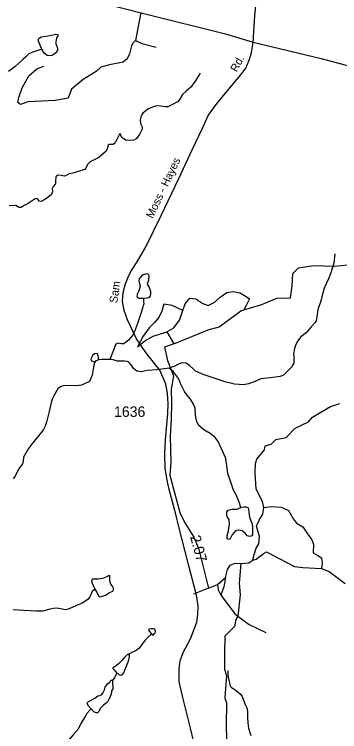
# Model space of a CAD drawing. Extents: x 2056842 to 2160602, y 826753 to 1016856.
# Drawn here: x 2101264 to 2105129, y 872332 to 880850 of the extents above; entities that cross this region are included whole.
import ezdxf

# ---------------------------------------------------------------- set-up
doc = ezdxf.new("R2010")
doc.units = 0
for name, color, linetype in [('Exist Hydrographic Misc Water Feature', 7, 'Continuous'), ('Exist Road Non-System Type 51', 7, 'Continuous'), ('Exist Road Secondary Mileage Hundredths English Label', 7, 'Continuous'), ('Exist Road Secondary Type 51 Attributed', 7, 'Continuous'), ('Exist Road Secondary Type 51 Label', 7, 'Continuous'), ('Exist Road Secondary Type 51 Number Label', 7, 'Continuous')]:
    doc.layers.add(name, color=color, linetype=linetype)

msp = doc.modelspace()

# ---------------------------------------------------------------- linework, layer by layer
at = {"layer": 'Exist Hydrographic Misc Water Feature'}
for points in [[(2101589.2, 880437.9), (2101555.1, 880520.6), (2101547.8, 880548.6), (2101555.1, 880564.4), (2101580.7, 880581.4), (2101690.1, 880597.3), (2101756.9, 880614.3), (2101778.8, 880611.8), (2101784.9, 880600.9), (2101780, 880591.2), (2101765.4, 880569.3), (2101756.9, 880524.3), (2101755.7, 880501.2), (2101765.4, 880478.1), (2101775.1, 880447.7), (2101775.1, 880423.3), (2101756.9, 880391.7), (2101714.4, 880360.1), (2101686.4, 880355.2), (2101654.8, 880361.3), (2101619.6, 880389.3), (2101589.2, 880437.9)], [(2101589.2, 880437.9), (2101482.2, 880401.5), (2101437.2, 880380.8), (2101397.5, 880340.9), (2101363.9, 880312.7), (2101315.7, 880268.5), (2101267.9, 880224.6), (2101196, 880172.2)], [(2103471.9, 880150.8), (2103413.6, 880054.7), (2103360.1, 879984.2), (2103306.6, 879939.2), (2103260.4, 879896.6), (2103233.7, 879850.4), (2103211.8, 879816.4), (2103143.7, 879779.9), (2103086.6, 879753.1), (2103058.6, 879751.9), (2103002.7, 879760.4), (2102956.8, 879761.9), (2102914.3, 879752.2), (2102848.6, 879725.4), (2102789.1, 879674.3), (2102769.6, 879645.1), (2102758.7, 879598.9), (2102763.5, 879552.7), (2102781.8, 879513.8), (2102780.6, 879485.8), (2102750.2, 879423.8), (2102710.1, 879370.9), (2102682.1, 879356.3), (2102628.6, 879352.7), (2102582.4, 879356.3), (2102538, 879392.8), (2102522.2, 879432.9), (2102511.2, 879426.8), (2102460.2, 879322.3), (2102439.5, 879305.2), (2102392.1, 879304), (2102379.9, 879295.5), (2102368.3, 879254), (2102356.1, 879224.8), (2102268.6, 879149.4), (2102162.9, 879097.1), (2102134.9, 879069.2), (2102109.4, 879018.1), (2102100.9, 879008.4), (2101959.9, 878964.6), (2101915.4, 878955.1), (2101872.9, 878932), (2101858.3, 878929.6), (2101820.6, 878936.9), (2101781.7, 878941.7), (2101758.6, 878919.8), (2101753.8, 878863.9), (2101753.8, 878838.4), (2101724.6, 878805.5), (2101713.6, 878782.4), (2101717.3, 878743.5), (2101701.5, 878705.8), (2101634.6, 878654.7), (2101582.4, 878629.2), (2101562.9, 878630.4), (2101533.8, 878663.2), (2101509.4, 878660.8), (2101428, 878604.9), (2101381.6, 878578.7), (2101345.1, 878556.8), (2101320.8, 878554.4), (2101279.5, 878579.9), (2101200.5, 878575.1)], [(2105070, 878007.1), (2105059, 877894.3), (2105022.6, 877780), (2104994.6, 877708.2), (2104946, 877597.5), (2104916, 877494.3), (2104908, 877458.3), (2104899.8, 877430.3), (2104888.1, 877398.4), (2104872.1, 877358.2), (2104866.6, 877322.1), (2104862.5, 877282.1), (2104854.7, 877238.3), (2104848.8, 877212), (2104836.9, 877191.9), (2104791.1, 877140), (2104731.3, 877067.9), (2104667.5, 877019.6), (2104627.7, 876969.6), (2104602.1, 876917.4), (2104593.9, 876883.4), (2104582, 876817.5), (2104582.6, 876785.3), (2104584.5, 876765.6), (2104585.3, 876706.8), (2104573.1, 876686.2), (2104554.9, 876660.9), (2104499, 876603.7), (2104461.3, 876566), (2104422.4, 876550.2), (2104303.3, 876532), (2104191.5, 876522.2), (2104113.2, 876485.9), (2104045.6, 876461.7), (2103985.3, 876451.4), (2103933.2, 876453.6), (2103877.4, 876457.2), (2103817.6, 876475.1), (2103765.5, 876486.7), (2103709.3, 876506.6), (2103589.3, 876544.2), (2103519, 876568.3), (2103463, 876591.8), (2103414.8, 876611.7), (2103386.7, 876639.8), (2103347, 876675.5), (2103304.5, 876707.5), (2103272.5, 876711.2), (2103240.3, 876707.1), (2103206.9, 876693.1), (2103171, 876672.9), (2103102.7, 876648.8)], [(2102797.3, 877480.3), (2102836.2, 877482.7), (2102859.3, 877486.4), (2102876.3, 877498.5), (2102886.1, 877527.7), (2102884.9, 877560.6), (2102864.2, 877615.3), (2102846, 877645.7), (2102848.4, 877661.5), (2102863, 877698), (2102866.6, 877744.2), (2102858.1, 877762.4), (2102843.5, 877768.5), (2102821.7, 877766.1), (2102780.3, 877751.5), (2102746.3, 877710.2), (2102743.9, 877685.8), (2102752.4, 877650.6), (2102758.4, 877626.2), (2102753.6, 877605.6), (2102743.9, 877565.4), (2102726.8, 877536.2), (2102720.8, 877508.3), (2102726.8, 877487.6), (2102741.4, 877480.3), (2102768.2, 877477.9), (2102797.3, 877480.3)], [(2102797.3, 877480.3), (2102799.8, 877439), (2102800.5, 877411.6), (2102796.1, 877391.5), (2102790.9, 877375.7), (2102771.8, 877310.3), (2102728.1, 877177.7), (2102702.5, 877116.9), (2102694, 877092.6), (2102667.3, 877035.4), (2102624.8, 876984.2), (2102565.9, 876939.1), (2102531.9, 876938), (2102491.8, 876944.1), (2102471.1, 876933.2), (2102396.5, 876750.5)], [(2102264.7, 876748.2), (2102264.7, 876760), (2102264.7, 876776.2), (2102254.9, 876815.8), (2102246.5, 876822), (2102216.5, 876818), (2102192.7, 876798.1), (2102184.5, 876783.9), (2102176.7, 876767.6), (2102172.8, 876752), (2102180.6, 876735.8), (2102192.9, 876729.9), (2102205, 876726), (2102216.9, 876714)], [(2102264.7, 876748.2), (2102256.9, 876744.1), (2102248.9, 876740.1), (2102233.1, 876733.9), (2102216.9, 876714)], [(2102396.5, 876750.5), (2102376.9, 876752.3), (2102304.5, 876752.3), (2102264.7, 876748.2)], [(2103102.7, 876648.8), (2102954.9, 876626.6), (2102843.4, 876622), (2102775.3, 876606), (2102717, 876613.5), (2102678.9, 876645.2), (2102651, 876689.2), (2102624.8, 876721.2), (2102604.5, 876729.2), (2102572.5, 876731.1), (2102524.9, 876731), (2102488.8, 876730.8), (2102464.6, 876738.6), (2102436.5, 876746.5), (2102396.5, 876750.5)], [(2102216.9, 876714), (2102207.1, 876681.8), (2102199.3, 876638.1), (2102189.4, 876566.1), (2102169.6, 876515.9), (2102157.5, 876491.7), (2102061.7, 876447.5), (2102029.5, 876443.4), (2101997.5, 876439.4), (2101856.1, 876441.5), (2101811.1, 876426.9), (2101782, 876402.6), (2101732.1, 876321.1), (2101712.3, 876278.4), (2101704.5, 876254.5), (2101678.5, 876134.2), (2101665.1, 876086.4), (2101644.8, 876006.2), (2101631.3, 875958.4), (2101610.3, 875918.2), (2101571.6, 875870), (2101531.8, 875822), (2101500.1, 875781.9), (2101477.7, 875757.7), (2101430.1, 875693.9), (2101374.4, 875591.6), (2101367.3, 875538.1), (2101358.7, 875511.4), (2101317.4, 875453), (2101269.2, 875363.1), (2101249.3, 875334.9)], [(2103953.7, 874992.7), (2103934.3, 875055.9), (2103897.3, 875145.5), (2103869.2, 875201.4), (2103841.3, 875283.5), (2103800.6, 875396.7), (2103778, 875575.1), (2103727.5, 875682.9), (2103683.7, 875778.9), (2103651.3, 875826.4), (2103590.5, 875871.6), (2103515.2, 875914.2), (2103455.6, 875968.9), (2103431.3, 876012.4), (2103415.5, 876090.3), (2103412.4, 876173.8), (2103391.9, 876221.5), (2103356.2, 876279.7), (2103312.1, 876331.4), (2103286.1, 876371.5), (2103241.2, 876459.5), (2103213.3, 876526.9), (2103154.8, 876604.8), (2103102.7, 876648.8)], [(2103953.7, 874992.7), (2103989, 875002.4), (2104019.3, 875003.6), (2104038.8, 874993.9), (2104047.3, 874979.3), (2104050.9, 874938), (2104057, 874879.6), (2104072.8, 874835.8), (2104089.8, 874798.1), (2104094.7, 874756.8), (2104092.3, 874669.2), (2104086.2, 874655.8), (2104060.7, 874648.5), (2104031.5, 874655.8), (2104007.2, 874689.9), (2103970.7, 874717.8), (2103931.8, 874726.4), (2103890.5, 874717.8), (2103851.6, 874668), (2103829.7, 874620.6), (2103811.5, 874612), (2103793.3, 874623), (2103790.8, 874659.5), (2103807.9, 874716.6), (2103821.2, 874800.5), (2103813.9, 874845.5), (2103792.1, 874885.7), (2103788.4, 874902.7), (2103789.6, 874942.8), (2103805.4, 874963.5), (2103852.8, 874973.2), (2103910, 874974.4), (2103927, 874981.7), (2103953.7, 874992.7)], [(2102220, 874024), (2102248, 873982.3), (2102265, 873943.4), (2102274.7, 873934.9), (2102284.4, 873934.9), (2102311.2, 873942.2), (2102347.6, 873954.4), (2102393.8, 873983.5), (2102432.7, 873999.3), (2102442.4, 874016.4), (2102442.4, 874035.8), (2102427.9, 874058.9), (2102408.4, 874083.3), (2102399.9, 874122.2), (2102398.7, 874180.6), (2102393.8, 874186.6), (2102380.4, 874184.2), (2102348.8, 874166), (2102310, 874150.2), (2102260.1, 874142.9), (2102195.7, 874142.9), (2102183.5, 874136.8), (2102181.1, 874124.6), (2102188.4, 874096.6), (2102220, 874024)], [(2102220, 874024), (2102189.6, 873994.8), (2102160.5, 873931.6), (2102139.8, 873903.6), (2102078, 873862.3), (2101901.8, 873785.7), (2101871.4, 873779.6), (2101770.5, 873797.8), (2101724.4, 873795.4), (2101674.5, 873782), (2101604, 873761.4), (2101518.9, 873762.6), (2101314.3, 873775.4), (2101250.3, 873779.5)], [(2102894.8, 873494.5), (2102817.1, 873420.3), (2102741.9, 873319.3), (2102711.5, 873295), (2102666.6, 873277.9), (2102625.2, 873251.2)], [(2102894.8, 873494.5), (2102902.6, 873482.4), (2102911, 873478.7), (2102918.8, 873482.4), (2102926.8, 873494.6), (2102930.9, 873498.8), (2102934.8, 873506.8), (2102938.7, 873522.8), (2102936.5, 873542.6), (2102932.4, 873548.5), (2102928.5, 873550.7), (2102912.7, 873554.8), (2102888.9, 873552.6), (2102872.9, 873550.7), (2102864.7, 873548.2), (2102860.6, 873546.4), (2102860.8, 873534.2), (2102864.5, 873526.4), (2102894.8, 873494.5)], [(2102625.2, 873251.2), (2102618, 873252.4), (2102604.6, 873243.9), (2102569.3, 873208.6), (2102538.9, 873175.8), (2102506.1, 873141.7), (2102473.3, 873113.8), (2102435.6, 873090.7), (2102435.6, 873083.4), (2102449, 873066.3), (2102481.8, 873026.8)], [(2102481.8, 873026.8), (2102515.9, 873005.5), (2102532.9, 873004.3), (2102545, 873008), (2102563.3, 873028.6), (2102590, 873091.9), (2102619.2, 873167.3), (2102632.5, 873222), (2102631.3, 873241.5), (2102625.2, 873251.2)], [(2103798.1, 873059.5), (2103798.1, 873015.2), (2103802.4, 872977.7), (2103810.2, 872943.6), (2103818.6, 872911.5), (2103822.9, 872891.3), (2103830.7, 872869.5), (2103842.8, 872857.5), (2103864.5, 872845.7), (2103888.3, 872827.9), (2103921.1, 872799.8), (2103952.9, 872771.8), (2103971.1, 872748), (2103987.1, 872704.1), (2104005.4, 872655.9), (2104029.4, 872608.1), (2104033.9, 872556.3), (2104034.1, 872496.2), (2104035.9, 872436.2), (2104043.9, 872372.1), (2104072.6, 872288.3)], [(2102428.3, 872934.4), (2102450.2, 872963.6), (2102470.9, 872997.6), (2102481.8, 873026.8)], [(2102174.8, 872602.1), (2102150, 872631.6), (2102129.3, 872665.6), (2102131.8, 872677.8), (2102142.7, 872686.3), (2102175.5, 872704.5), (2102218.1, 872728.9), (2102257, 872755.6), (2102277.6, 872760.5), (2102299.5, 872770.2), (2102316.5, 872787.2), (2102336, 872827.4), (2102343.3, 872860.2), (2102370, 872900.3), (2102399.2, 872919.8), (2102407.7, 872935.6), (2102415, 872942.9), (2102421.1, 872942.9), (2102428.3, 872934.4)], [(2102428.3, 872934.4), (2102430.8, 872908.8), (2102432, 872865.1), (2102432, 872839.5), (2102418.6, 872816.4), (2102417.4, 872798.2), (2102408.9, 872770.2), (2102390.7, 872720.3), (2102376.1, 872691.2), (2102354.2, 872669.3), (2102323.8, 872644.9), (2102287.4, 872612.1), (2102271.6, 872584.1), (2102263, 872564.7), (2102249.7, 872553.7), (2102236.3, 872554.9), (2102207.1, 872568.3), (2102174.8, 872602.1)], [(2102174.8, 872602.1), (2102159, 872586.3), (2102125, 872547.4), (2102104.3, 872513.4), (2102059.3, 872435.5), (2102020.4, 872362.6), (2101962.1, 872294.7), (2101918.3, 872243.6), (2101900.1, 872225.4), (2101853.4, 872181.2)]]:
    msp.add_lwpolyline(points, dxfattribs=at)
at = {"layer": 'Exist Road Non-System Type 51'}
for p, q in [((2102766.6, 880870.3), (2102701.6, 880538.3)), ((2103074.5, 877079), (2103160, 876938.2)), ((2103678.8, 874080.3), (2103771.9, 874162)), ((2103568.6, 874036.5), (2103678.8, 874080.3)), ((2103568.6, 874036.5), (2103393.8, 873966.2))]:
    msp.add_line(p, q, dxfattribs=at)
for points in [[(2102701.6, 880538.3), (2102675, 880509.8), (2102654.1, 880475.5), (2102633.2, 880380.5), (2102602.8, 880319.6), (2102555.3, 880283.5), (2102395.7, 880249.3), (2102290.2, 880221.7), (2102237, 880172.3), (2102081.2, 880077.2), (2101942.5, 879963.1), (2101902.6, 879854.7), (2101749.6, 879827.1), (2101424.7, 879810), (2101335.3, 879779.6), (2101306.8, 879802.4), (2101318.2, 879863.3), (2101358.1, 879977.3), (2101434.2, 880120), (2101529.2, 880201.7), (2101614.7, 880234)], [(2102701.6, 880538.3), (2102779.5, 880502.2), (2102950.5, 880460.3)], [(2103989.5, 877340.4), (2104204.2, 877405.1), (2104382.8, 877481.1), (2104546.3, 877483), (2104563.4, 877625.6), (2104571, 877774), (2104639.4, 877838.6), (2104816.1, 877867.1), (2105070.7, 877857.6), (2105296.8, 877884.2), (2105507.8, 877966), (2105738.7, 878024), (2105974.3, 878046.8), (2106160.5, 878067.7), (2106325.8, 878063.9), (2106325.8, 878044.9)], [(2103266.5, 877333.8), (2103292.1, 877410.8), (2103349.1, 877481.1), (2103421.3, 877473.5), (2103504.9, 877416.5), (2103565.7, 877391.8), (2103636, 877427.9), (2103710.2, 877490.6), (2103790, 877545.8), (2103862.2, 877557.2), (2103947.7, 877542), (2104031.3, 877492.5), (2104056, 877471.6), (2104014.2, 877384.2), (2103989.5, 877340.4)], [(2103266.5, 877333.8), (2103140.1, 877391.8), (2103040.3, 877409.8), (2103017.5, 877324.3), (2102979.5, 877250.1), (2102930.1, 877189.2), (2102865.5, 877126.5), (2102795.2, 877029.5), (2102728.7, 876902.1), (2102812.3, 876972.5), (2102914.9, 877027.6), (2103074.5, 877079)], [(2103074.5, 877079), (2103158.1, 877126.5), (2103226.5, 877217.8), (2103266.5, 877333.8)], [(2103160, 876938.2), (2103564.8, 877101.8), (2103697.8, 877137.9), (2103953.4, 877329), (2103989.5, 877340.4)], [(2103160, 876938.2), (2103047.9, 876898.3), (2103082.1, 876740.5), (2103154.3, 876556), (2103125.8, 876400.1), (2103132.5, 876231.8), (2103124.9, 876047.4), (2103115.4, 875840.1), (2103121.1, 875530.2), (2103112.5, 875377.1), (2103228.4, 874936), (2103290.2, 874811.4), (2103396.6, 874640.3), (2103451.7, 874511), (2103568.6, 874036.5)], [(2104226.1, 874994.9), (2104212.8, 875063.4), (2104134.9, 875211.7), (2104123.5, 875403.7), (2104129.2, 875515.9), (2104146.3, 875569.2), (2104233.7, 875679.4), (2104242.2, 875724.1), (2104314.4, 875746.9), (2104369.5, 875802.1), (2104491.2, 875823), (2104599.5, 875935.2), (2104759.1, 876009.4), (2104807.1, 876065), (2104903, 876127.7), (2105020.8, 876191.4), (2105129.6, 876229.9)], [(2104097.8, 874368.3), (2104111.1, 874434.9), (2104137.7, 874511), (2104170, 874562.3), (2104175.7, 874649.8), (2104141.5, 874773.4), (2104171.9, 874843.7), (2104216.6, 874913.1), (2104226.1, 874994.9)], [(2104226.1, 874994.9), (2104314.4, 875005.4), (2104436, 874999.6), (2104521.6, 874957.8), (2104580.5, 874855.1), (2104614.7, 874807.6), (2104692.6, 874765.8), (2104747.7, 874682.1), (2104797.1, 874607.9), (2104816.1, 874556.6), (2104812.3, 874453.9), (2104867.4, 874425.4), (2104913, 874396.9), (2104922.5, 874334.1), (2104913, 874269.5)], [(2104097.8, 874368.3), (2104137.7, 874381.7), (2104230.8, 874452), (2104259.3, 874469.1), (2104318.2, 874436.8), (2104593.8, 874292.3), (2104692.6, 874280.9), (2104913, 874269.5)], [(2103771.9, 874162), (2103794.7, 874259), (2103827, 874310.4), (2103887.8, 874333.2), (2103954.3, 874329.4)], [(2103954.3, 874329.4), (2104048.4, 874336), (2104097.8, 874368.3)], [(2103954.3, 874329.4), (2103935.3, 874093.6), (2103944.8, 873958.6), (2103918.2, 873703.8)], [(2104913, 874269.5), (2105005.2, 874232.4), (2105193.3, 874091.7)], [(2103771.9, 874162), (2103751, 874053.6), (2103714.9, 873952.9)], [(2103678.8, 874080.3), (2103684.5, 874015.6), (2103714.9, 873952.9)], [(2103714.9, 873952.9), (2103815.6, 873821.7), (2103884, 873730.4), (2103918.2, 873703.8)], [(2103918.2, 873703.8), (2103896.4, 873662.9), (2103877.4, 873579.2), (2103824.2, 873524.1), (2103763.4, 873465.1), (2103759.6, 873265.5), (2103758.6, 873074.4), (2103783.3, 872996.4), (2103773.8, 872838.6), (2103766.2, 872732.1), (2103785.2, 872673.1), (2103781.4, 872399.3), (2103786.2, 872099.8)], [(2103918.2, 873703.8), (2104053.1, 873604.9), (2104250.8, 873507.9)]]:
    msp.add_lwpolyline(points, dxfattribs=at)
at = {"layer": 'Exist Road Secondary Type 51 Attributed'}
for points in [[(2104100.7, 880519.5), (2104122.1, 880830.9), (2104162, 881245.4)], [(2096859.3, 881046.2), (2097184.2, 881105.2), (2097438.8, 881135.6), (2097681.1, 881136.6), (2098066.8, 881089), (2098433.5, 881064.3), (2098936.1, 881038.6), (2099325.7, 881029.1), (2099641.1, 881027.2), (2100103.8, 881052.9), (2100584.5, 881096.6), (2101052.9, 881143.2), (2101347.4, 881166), (2101579.2, 881156.5), (2101723.6, 881128), (2102207.2, 881011.1), (2102819.1, 880857), (2103773.9, 880616.5), (2104100.7, 880519.5)], [(2103444, 872010), (2103358, 872371.8), (2103267.3, 872737.3), (2103221.7, 872923.7), (2103220.3, 873077.2), (2103234.5, 873173.2), (2103268.7, 873270.2), (2103354.7, 873434.2), (2103432.6, 873633.8), (2103445, 873725.1), (2103449.2, 873825.4), (2103428.3, 873951.9), (2103338.6, 874302.2), (2103218.4, 874764.7), (2103183.2, 874913), (2103102.9, 875206.3), (2103078.2, 875317.6), (2103054.5, 875457.3), (2103050.2, 875629.9), (2103058.8, 875795.3), (2103086.8, 876110.5), (2103091.5, 876223.6), (2103083, 876350.1), (2103062.6, 876458), (2103033.1, 876533.1), (2102986.6, 876631), (2102945.7, 876682.4), (2102824.6, 876834.9), (2102713.4, 876998.5), (2102607.5, 877220.5), (2102567.6, 877332.7), (2102550.5, 877443.9), (2102555.7, 877545.1), (2102583.2, 877650.7), (2102610.8, 877720.1), (2102648.8, 877797.1), (2102724.3, 877909.7), (2102822, 878080.2), (2103006.7, 878460.9), (2103217.2, 878900.6), (2103378.2, 879242.4), (2103504.6, 879506.7), (2103565.9, 879647.9), (2103660.9, 879780.1), (2103734, 879867.5), (2103865.6, 880026.8), (2103954.9, 880132.3), (2104015.7, 880209.3), (2104051.8, 880306.3), (2104079.9, 880392.3), (2104100.7, 880519.5)], [(2104100.7, 880519.5), (2104430.4, 880441.8), (2104909.3, 880323.9), (2105869.8, 880068.1), (2106333.5, 879952.1), (2107326.3, 879707.8), (2107674, 879614.6), (2107979.5, 879496.3), (2108213.2, 879379.3), (2108615.6, 879186.8), (2108856.9, 879065.1), (2109589.9, 878697.7), (2110032.1, 878502.3), (2110383.7, 878379.6), (2110888.6, 878198.5), (2111059.2, 878126.7)]]:
    msp.add_lwpolyline(points, dxfattribs=at)

# ---------------------------------------------------------------- texts
at = {"layer": 'Exist Road Secondary Mileage Hundredths English Label'}
msp.add_text('2.07', height=125, rotation=285.24581, dxfattribs=at).set_placement((2103350.4, 874647.2))
at = {"layer": 'Exist Road Secondary Type 51 Label'}
for s, rotation, p in [('Rd.', 61.8001, (2103907.3, 880157.5)), ('Moss - Hayes', 64.69262, (2102907.8, 878418.8)), ('Sam', 81.66265, (2102485.2, 877416.8))]:
    msp.add_text(s, height=95, rotation=rotation, dxfattribs=at).set_placement(p)
at = {"layer": 'Exist Road Secondary Type 51 Number Label'}
msp.add_text('1636', height=125, dxfattribs=at).set_placement((2102448.1, 876069.5))

doc.saveas('drawing.dxf')
